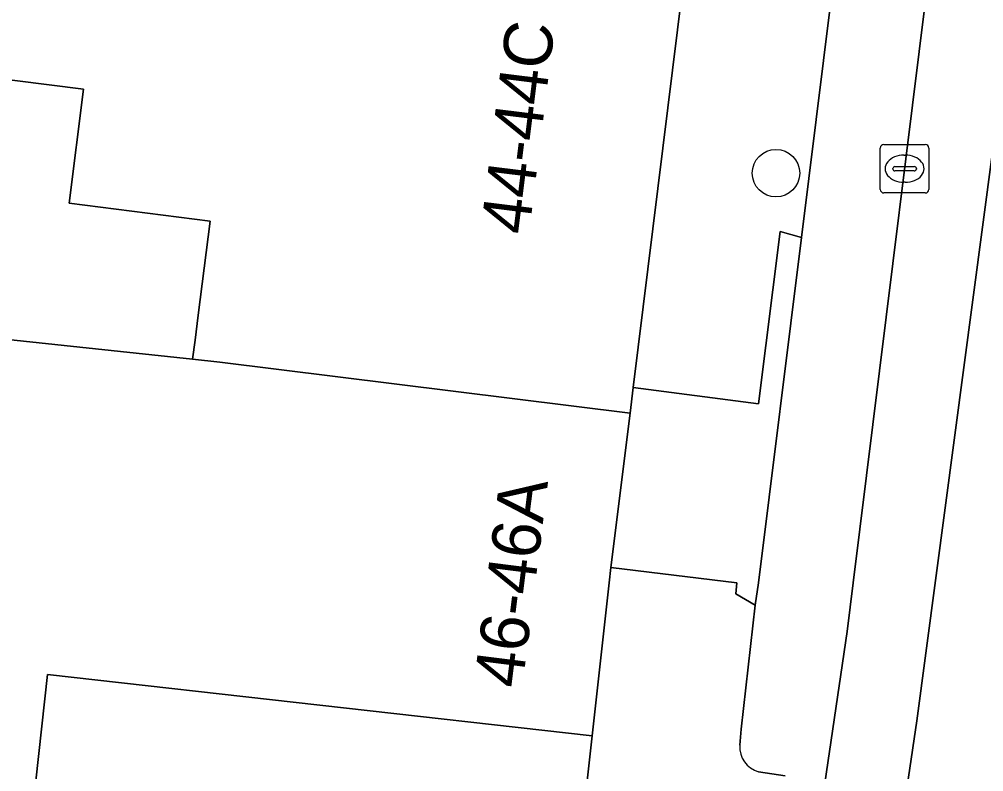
# Model space of a CAD drawing. Extents: x 160349 to 161355, y 381727 to 382854.
# Drawn here: x 160875.07 to 160894.95, y 382496.11 to 382511.62 of the extents above; entities that cross this region are included whole.
import ezdxf

# ---------------------------------------------------------------- set-up
doc = ezdxf.new("R2010")
doc.units = 0
for name, color, linetype in [('IMGEO_Boom', 7, 'Continuous'), ('IMGEO_Erf', 7, 'Continuous'), ('IMGEO_Kolk', 7, 'Continuous'), ('IMGEO_Pand', 7, 'Continuous'), ('IMGEO_Pand_nummerreeks', 7, 'Continuous'), ('IMGEO_Parkeervlak_open', 7, 'Continuous'), ('IMGEO_Rijbaan_lokaal_gesloten', 7, 'Continuous'), ('IMGEO_Voetpad_open', 7, 'Continuous')]:
    doc.layers.add(name, color=color, linetype=linetype)

msp = doc.modelspace()

# ---------------------------------------------------------------- linework, layer by layer
at = {"layer": 'IMGEO_Boom'}
msp.add_circle((160890.665, 382508.446), 0.489, dxfattribs=at)
at = {"layer": 'IMGEO_Erf'}
msp.add_lwpolyline([(160874.318, 382505.075), (160878.645, 382504.609), (160878.695, 382505.002), (160878.761, 382505.521), (160879.006, 382507.459), (160876.098, 382507.826), (160876.395, 382510.176), (160870.786, 382510.885)], dxfattribs=at)
at = {"layer": 'IMGEO_Kolk'}
for p, q in [((160892.89, 382509.038), (160893.742, 382509.038)), ((160892.815, 382508.112), (160892.815, 382508.964)), ((160893.303, 382508.818), (160893.328, 382508.818)), ((160893.816, 382508.964), (160893.816, 382508.112)), ((160893.074, 382508.532), (160893.074, 382508.544)), ((160893.512, 382508.495), (160893.114, 382508.495)), ((160893.117, 382508.581), (160893.515, 382508.581)), ((160893.558, 382508.544), (160893.558, 382508.532)), ((160893.326, 382508.258), (160893.301, 382508.258)), ((160893.742, 382508.038), (160892.89, 382508.038))]:
    msp.add_line(p, q, dxfattribs=at)
for points in [[(160892.89, 382509.038), (160893.742, 382509.038)], [(160892.815, 382508.112), (160892.815, 382508.964)], [(160893.816, 382508.964), (160893.816, 382508.112)], [(160893.742, 382508.038), (160892.89, 382508.038)]]:
    msp.add_lwpolyline(points, dxfattribs=at)
for centre, radius, start, end in [((160892.892, 382508.962), 0.0765, 91.552, 178.448), ((160892.892, 382508.962), 0.0765, 91.552, 178.448), ((160893.74, 382508.962), 0.0765, 1.552, 88.448), ((160893.74, 382508.962), 0.0765, 1.552, 88.448), ((160893.114, 382508.541), 0.0403, 85.8775, 175.7526), ((160893.111, 382508.531), 0.0366, 178.938, 274.7102), ((160893.515, 382508.538), 0.043, 264.8664, 352.4533), ((160893.519, 382508.543), 0.0386, 1.7309, 96.639), ((160892.892, 382508.114), 0.0765, 181.552, 268.448), ((160892.892, 382508.114), 0.0765, 181.552, 268.448), ((160893.74, 382508.114), 0.0765, 271.552, 358.448), ((160893.74, 382508.114), 0.0765, 271.552, 358.448)]:
    msp.add_arc(centre, radius, start, end, dxfattribs=at)
for centre, major_axis, ratio, start_param, end_param in [((160893.302, 382508.538), (-0.387, 0.002), 0.722429, 4.712389, 7.853982), ((160893.327, 382508.538), (-0.39, 0.002), 0.717154, 1.570796, 4.712389)]:
    msp.add_ellipse(centre, major_axis=major_axis, ratio=ratio, start_param=start_param, end_param=end_param, dxfattribs=at)
at = {"layer": 'IMGEO_Pand'}
for points in [[(160889.248, 382516.338), (160887.01, 382517.677), (160880.329, 382521.263), (160878.832, 382520.606), (160874.881, 382521.106), (160874.119, 382515.078), (160873.323, 382515.802), (160872.618, 382515.891), (160871.438, 382516.04), (160871.139, 382513.68), (160871.062, 382513.069), (160870.786, 382510.885), (160876.395, 382510.176), (160876.098, 382507.826), (160879.006, 382507.459), (160878.761, 382505.521), (160878.695, 382505.002), (160878.645, 382504.609), (160879.203, 382504.549), (160887.658, 382503.498), (160887.725, 382504.03)], [(160864.148, 382496.031), (160862.624, 382497.041), (160864.483, 382500.207), (160859.631, 382502.608), (160858.18, 382500), (160854.89, 382493.275), (160864.189, 382492.243), (160864.261, 382492.389), (160877.466, 382490.907), (160877.451, 382490.771), (160886.106, 382489.937), (160886.875, 382496.851), (160875.655, 382498.111), (160875.287, 382494.796)]]:
    msp.add_lwpolyline(points, close=True, dxfattribs=at)
msp.add_lwpolyline([(160864.148, 382496.031), (160875.287, 382494.796), (160875.655, 382498.111), (160886.875, 382496.851), (160887.225, 382500), (160887.26, 382500.317), (160887.658, 382503.498), (160879.203, 382504.549), (160878.645, 382504.609), (160874.318, 382505.075)], dxfattribs=at)
at = {"layer": 'IMGEO_Parkeervlak_open'}
for points in [[(160886.772, 382462.594), (160892.129, 382498.996), (160892.254, 382500), (160894.162, 382515.334), (160895.992, 382530.045), (160901.745, 382575.055)], [(160892.546, 382517.456), (160892.437, 382517.159), (160892.249, 382515.641), (160891.191, 382507.119), (160890.307, 382500), (160890.24, 382499.54), (160889.945, 382496.987), (160889.923, 382496.653)], [(160890.307, 382496.108), (160890.856, 382496.021)]]:
    msp.add_lwpolyline(points, dxfattribs=at)
msp.add_arc((160890.444, 382496.612), 0.523, 175.5285, 254.8075, dxfattribs=at)
at = {"layer": 'IMGEO_Rijbaan_lokaal_gesloten'}
for points in [[(160887.849, 382709.451), (160894.255, 382689.802), (160905.484, 382655.177), (160909.671, 382642.344), (160911.13, 382637.802), (160911.921, 382634.761), (160912.296, 382632.302), (160912.338, 382628.886), (160912.088, 382625.073), (160911.38, 382618.594), (160903.005, 382571.636), (160898.338, 382534.469), (160896.671, 382520.511), (160893.567, 382497.156), (160889.463, 382469.386), (160887.765, 382457.813), (160887.653, 382456.83)], [(160887.653, 382456.83), (160887.765, 382457.813), (160889.463, 382469.386), (160893.567, 382497.156), (160896.671, 382520.511), (160898.338, 382534.469), (160903.005, 382571.636), (160911.38, 382618.594), (160912.088, 382625.073), (160912.338, 382628.886), (160912.296, 382632.302), (160911.921, 382634.761), (160911.13, 382637.802), (160909.671, 382642.344), (160905.484, 382655.177), (160894.255, 382689.802), (160887.849, 382709.451)], [(160909.975, 382620.745), (160909.539, 382617.47), (160907.646, 382607.388), (160907.327, 382605.709), (160906.578, 382601.771), (160903.548, 382585.84), (160901.745, 382575.055), (160895.992, 382530.045), (160894.162, 382515.334), (160892.254, 382500), (160892.129, 382498.996), (160886.772, 382462.594), (160885.854, 382456.356), (160885.223, 382452.521)]]:
    msp.add_lwpolyline(points, dxfattribs=at)
at = {"layer": 'IMGEO_Voetpad_open'}
for points in [[(160893.339, 382549.665), (160892.568, 382543.222), (160892.345, 382541.36), (160891.043, 382530.836), (160890.317, 382524.97), (160889.248, 382516.338), (160887.725, 382504.03), (160890.306, 382503.691), (160890.752, 382507.242), (160891.191, 382507.119), (160892.249, 382515.641), (160892.437, 382517.159), (160892.546, 382517.456)], [(160889.923, 382496.653), (160889.945, 382496.987), (160890.24, 382499.54), (160889.839, 382499.774), (160889.86, 382500), (160887.26, 382500.317), (160887.225, 382500), (160886.875, 382496.851), (160886.106, 382489.937), (160886.092, 382489.812), (160885.429, 382483.854), (160884.712, 382477.402), (160883.911, 382470.207), (160883.163, 382463.478), (160882.349, 382456.163), (160881.413, 382447.744)], [(160890.856, 382496.021), (160890.307, 382496.108)]]:
    msp.add_lwpolyline(points, dxfattribs=at)
msp.add_lwpolyline([(160890.24, 382499.54), (160890.307, 382500), (160891.191, 382507.119), (160890.752, 382507.242), (160890.306, 382503.691), (160887.725, 382504.03), (160887.658, 382503.498), (160887.26, 382500.317), (160889.86, 382500), (160889.839, 382499.774)], close=True, dxfattribs=at)
msp.add_arc((160890.444, 382496.612), 0.523, 175.5285, 254.8075, dxfattribs=at)

# ---------------------------------------------------------------- texts
at = {"layer": 'IMGEO_Pand_nummerreeks'}
for s, rotation, p in [('44-44C', 82.9471, (160885.573, 382507.159)), ('46-46A', 82.8669, (160885.434, 382497.81))]:
    msp.add_text(s, height=1, rotation=rotation, dxfattribs=at).set_placement(p)

doc.saveas('drawing.dxf')
